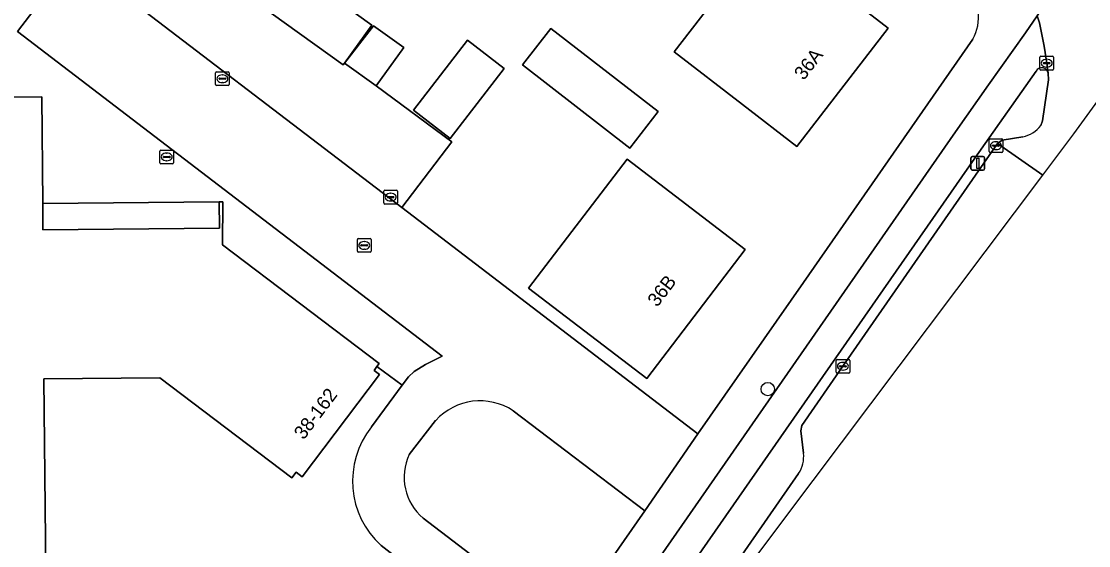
# Model space of a CAD drawing. Extents: x 160157 to 160921, y 381516 to 382045.
# Drawn here: x 160584.1 to 160661.8, y 381588.4 to 381626.6 of the extents above; entities that cross this region are included whole.
import ezdxf

# ---------------------------------------------------------------- set-up
doc = ezdxf.new("R2010")
doc.units = 0
for name, color, linetype in [('IMGEO_Berm_open', 7, 'Continuous'), ('IMGEO_Boom', 7, 'Continuous'), ('IMGEO_Erf', 7, 'Continuous'), ('IMGEO_Fietspad_open', 7, 'Continuous'), ('IMGEO_Groenvoorziening', 7, 'Continuous'), ('IMGEO_Kolk', 7, 'Continuous'), ('IMGEO_Lichtmast', 7, 'Continuous'), ('IMGEO_Pand', 7, 'Continuous'), ('IMGEO_Pand_nummerreeks', 7, 'Continuous'), ('IMGEO_Pand_overbouw', 7, 'Continuous'), ('IMGEO_Parkeervlak_open', 7, 'Continuous'), ('IMGEO_Rijbaan_lokaal_gesloten', 7, 'Continuous'), ('IMGEO_Rijbaan_lokaal_open', 7, 'Continuous'), ('IMGEO_Rioolput', 7, 'Continuous'), ('IMGEO_Voetpad_open', 7, 'Continuous')]:
    doc.layers.add(name, color=color, linetype=linetype)

msp = doc.modelspace()

# ---------------------------------------------------------------- linework, layer by layer
at = {"layer": 'IMGEO_Berm_open'}
for points in [[(160658.001, 381622.958), (160653.548, 381616.624), (160626.609, 381577.958), (160626.346, 381574.092)], [(160658.345, 381619), (160658.483, 381619.337), (160658.911, 381622.32), (160658.889, 381622.807)], [(160643.936, 381601.467), (160655.189, 381617.701), (160655.53, 381617.923), (160657.032, 381618.184)], [(160641.058, 381595.153), (160640.855, 381596.771), (160640.935, 381597.149), (160643.936, 381601.467)], [(160634.753, 381585.096), (160640.703, 381593.658)]]:
    msp.add_lwpolyline(points, dxfattribs=at)
for centre, radius, start, end in [((160658.417, 381622.716), 0.481, 10.94732, 149.75157), ((160656.655, 381620.255), 2.105, 280.31339, 323.40665), ((160638.854, 381594.887), 2.22, 326.39675, 6.88735)]:
    msp.add_arc(centre, radius, start, end, dxfattribs=at)
at = {"layer": 'IMGEO_Boom'}
msp.add_circle((160638.457, 381599.805), 0.489, dxfattribs=at)
at = {"layer": 'IMGEO_Erf'}
for points in [[(160639.436, 381632.103), (160647.232, 381626.081), (160640.576, 381617.464), (160636.619, 381620.52), (160631.637, 381624.368), (160636.053, 381630.085)], [(160604.359, 381630.089), (160609.609, 381626.314), (160607.615, 381623.541), (160607.624, 381623.535), (160609.734, 381626.268), (160611.928, 381624.691), (160609.914, 381621.889), (160615.436, 381617.81), (160611.789, 381613.027), (160633.366, 381596.557), (160641.062, 381607.564), (160653.405, 381625.283)], [(160609.581, 381597.049), (160611.822, 381600.089), (160609.979, 381601.448), (160609.769, 381601.17), (160610.162, 381600.874), (160604.524, 381593.418), (160604.088, 381593.748), (160603.785, 381593.347), (160594.153, 381600.631), (160585.715, 381600.557), (160586.116, 381560.796), (160572.564, 381560.678), (160572.228, 381599.143), (160573.491, 381599.154), (160573.451, 381603.696), (160552.72, 381603.514), (160552.569, 381620.809), (160576.509, 381621.016), (160576.888, 381626.584)], [(160621.462, 381579.722), (160610.286, 381588.409)]]:
    msp.add_lwpolyline(points, dxfattribs=at)
for points in [[(160630.465, 381620.012), (160628.398, 381617.346), (160620.579, 381623.406), (160622.646, 381626.072)], [(160619.261, 381623.147), (160615.325, 381618.052), (160612.65, 381620.118), (160616.585, 381625.214)], [(160628.201, 381616.555), (160636.816, 381609.978), (160629.64, 381600.577), (160621.024, 381607.154)]]:
    msp.add_lwpolyline(points, close=True, dxfattribs=at)
for centre, radius, start, end in [((160650.462, 381626.89), 3.353, 331.3676, 42.3752), ((160614.533, 381593.104), 6.331, 141.46196, 227.86772)]:
    msp.add_arc(centre, radius, start, end, dxfattribs=at)
at = {"layer": 'IMGEO_Fietspad_open'}
for points in [[(160658.889, 381622.807), (160658.778, 381623.539), (160658.598, 381624.784), (160658.246, 381626.478), (160658.078, 381626.982), (160657.224, 381625.75), (160654.545, 381621.952), (160652.131, 381618.546), (160625.5, 381580.252), (160626.609, 381577.958), (160653.548, 381616.624)], [(160653.548, 381616.624), (160658.001, 381622.958)]]:
    msp.add_lwpolyline(points, dxfattribs=at)
msp.add_arc((160658.417, 381622.716), 0.481, 10.94732, 149.75157, dxfattribs=at)
at = {"layer": 'IMGEO_Groenvoorziening'}
for points in [[(160613.342, 381590.405), (160623.64, 381582.543), (160629.491, 381590.946), (160619.908, 381598.227)], [(160614.258, 381597.522), (160612.335, 381595.05)]]:
    msp.add_lwpolyline(points, dxfattribs=at)
for centre, radius, start, end in [((160617.495, 381594.576), 4.376, 56.5318, 137.69327), ((160615.874, 381593.386), 3.911, 154.81537, 229.64862)]:
    msp.add_arc(centre, radius, start, end, dxfattribs=at)
at = {"layer": 'IMGEO_Kolk'}
for p, q in [((160658.353, 381624.039), (160659.205, 381624.039)), ((160658.278, 381623.113), (160658.278, 381623.965)), ((160658.537, 381623.533), (160658.537, 381623.545)), ((160658.975, 381623.496), (160658.577, 381623.496)), ((160658.58, 381623.582), (160658.978, 381623.582)), ((160658.789, 381623.259), (160658.764, 381623.259)), ((160658.766, 381623.819), (160658.791, 381623.819)), ((160659.021, 381623.545), (160659.021, 381623.533)), ((160659.279, 381623.965), (160659.279, 381623.113)), ((160598.215, 381621.98), (160598.215, 381622.832)), ((160598.29, 381622.906), (160599.142, 381622.906)), ((160598.703, 381622.686), (160598.728, 381622.686)), ((160599.216, 381622.832), (160599.216, 381621.98)), ((160659.205, 381623.039), (160658.353, 381623.039)), ((160599.142, 381621.906), (160598.29, 381621.906)), ((160598.474, 381622.4), (160598.474, 381622.412)), ((160598.912, 381622.363), (160598.514, 381622.363)), ((160598.517, 381622.449), (160598.915, 381622.449)), ((160598.726, 381622.126), (160598.701, 381622.126)), ((160598.958, 381622.412), (160598.958, 381622.4)), ((160654.582, 381617.106), (160654.582, 381617.958)), ((160654.657, 381618.032), (160655.509, 381618.032)), ((160655.07, 381617.812), (160655.095, 381617.812)), ((160655.583, 381617.958), (160655.583, 381617.106)), ((160594.161, 381616.286), (160594.161, 381617.138)), ((160594.236, 381617.212), (160595.088, 381617.212)), ((160595.162, 381617.138), (160595.162, 381616.286)), ((160655.509, 381617.032), (160654.657, 381617.032)), ((160654.841, 381617.526), (160654.841, 381617.538)), ((160655.279, 381617.489), (160654.881, 381617.489)), ((160654.884, 381617.575), (160655.282, 381617.575)), ((160655.093, 381617.252), (160655.068, 381617.252)), ((160655.325, 381617.538), (160655.325, 381617.526)), ((160594.42, 381616.706), (160594.42, 381616.718)), ((160594.858, 381616.669), (160594.46, 381616.669)), ((160594.463, 381616.755), (160594.861, 381616.755)), ((160594.672, 381616.432), (160594.647, 381616.432)), ((160594.649, 381616.992), (160594.674, 381616.992)), ((160594.904, 381616.718), (160594.904, 381616.706)), ((160595.088, 381616.212), (160594.236, 381616.212)), ((160610.479, 381613.358), (160610.479, 381614.21)), ((160610.554, 381614.284), (160611.406, 381614.284)), ((160610.967, 381614.064), (160610.992, 381614.064)), ((160611.48, 381614.21), (160611.48, 381613.358)), ((160611.406, 381613.284), (160610.554, 381613.284)), ((160610.738, 381613.778), (160610.738, 381613.79)), ((160611.176, 381613.741), (160610.778, 381613.741)), ((160610.781, 381613.827), (160611.179, 381613.827)), ((160610.99, 381613.504), (160610.965, 381613.504)), ((160611.222, 381613.79), (160611.222, 381613.778)), ((160643.434, 381601.043), (160643.434, 381601.895)), ((160643.509, 381601.969), (160644.361, 381601.969)), ((160643.693, 381601.463), (160643.693, 381601.475)), ((160643.736, 381601.512), (160644.134, 381601.512)), ((160643.922, 381601.749), (160643.947, 381601.749)), ((160644.177, 381601.475), (160644.177, 381601.463)), ((160644.435, 381601.895), (160644.435, 381601.043)), ((160644.361, 381600.969), (160643.509, 381600.969)), ((160644.131, 381601.426), (160643.733, 381601.426)), ((160643.945, 381601.189), (160643.92, 381601.189))]:
    msp.add_line(p, q, dxfattribs=at)
for points in [[(160658.353, 381624.039), (160659.205, 381624.039)], [(160658.278, 381623.113), (160658.278, 381623.965)], [(160659.279, 381623.965), (160659.279, 381623.113)], [(160598.215, 381621.98), (160598.215, 381622.832)], [(160598.29, 381622.906), (160599.142, 381622.906)], [(160599.216, 381622.832), (160599.216, 381621.98)], [(160659.205, 381623.039), (160658.353, 381623.039)], [(160599.142, 381621.906), (160598.29, 381621.906)], [(160654.582, 381617.106), (160654.582, 381617.958)], [(160654.657, 381618.032), (160655.509, 381618.032)], [(160655.583, 381617.958), (160655.583, 381617.106)], [(160594.161, 381616.286), (160594.161, 381617.138)], [(160594.236, 381617.212), (160595.088, 381617.212)], [(160595.162, 381617.138), (160595.162, 381616.286)], [(160655.509, 381617.032), (160654.657, 381617.032)], [(160595.088, 381616.212), (160594.236, 381616.212)], [(160610.479, 381613.358), (160610.479, 381614.21)], [(160610.554, 381614.284), (160611.406, 381614.284)], [(160611.48, 381614.21), (160611.48, 381613.358)], [(160611.406, 381613.284), (160610.554, 381613.284)], [(160643.434, 381601.043), (160643.434, 381601.895)], [(160643.509, 381601.969), (160644.361, 381601.969)], [(160644.435, 381601.895), (160644.435, 381601.043)], [(160644.361, 381600.969), (160643.509, 381600.969)]]:
    msp.add_lwpolyline(points, dxfattribs=at)
for centre, radius, start, end in [((160658.355, 381623.963), 0.0765, 91.55205, 178.44795), ((160658.355, 381623.963), 0.0765, 91.55205, 178.44795), ((160659.203, 381623.963), 0.0765, 1.55205, 88.44795), ((160659.203, 381623.963), 0.0765, 1.55205, 88.44795), ((160658.577, 381623.542), 0.0403, 85.87752, 175.75265), ((160658.574, 381623.532), 0.0366, 178.93798, 274.71019), ((160658.978, 381623.539), 0.043, 264.86636, 352.45326), ((160658.982, 381623.544), 0.0386, 1.73085, 96.63898), ((160598.292, 381622.83), 0.0765, 91.55205, 178.44795), ((160598.292, 381622.83), 0.0765, 91.55205, 178.44795), ((160599.14, 381622.83), 0.0765, 1.55205, 88.44795), ((160599.14, 381622.83), 0.0765, 1.55205, 88.44795), ((160658.355, 381623.115), 0.0765, 181.55205, 268.44795), ((160658.355, 381623.115), 0.0765, 181.55205, 268.44795), ((160659.203, 381623.115), 0.0765, 271.55205, 358.44795), ((160659.203, 381623.115), 0.0765, 271.55205, 358.44795), ((160598.292, 381621.982), 0.0765, 181.55205, 268.44795), ((160598.292, 381621.982), 0.0765, 181.55205, 268.44795), ((160598.514, 381622.409), 0.0403, 85.87752, 175.75265), ((160598.511, 381622.399), 0.0366, 178.93798, 274.71019), ((160598.915, 381622.406), 0.043, 264.86636, 352.45326), ((160598.919, 381622.411), 0.0386, 1.73085, 96.63898), ((160599.14, 381621.982), 0.0765, 271.55205, 358.44795), ((160599.14, 381621.982), 0.0765, 271.55205, 358.44795), ((160654.659, 381617.956), 0.0765, 91.55205, 178.44795), ((160654.659, 381617.956), 0.0765, 91.55205, 178.44795), ((160655.507, 381617.956), 0.0765, 1.55205, 88.44795), ((160655.507, 381617.956), 0.0765, 1.55205, 88.44795), ((160594.238, 381617.136), 0.0765, 91.55205, 178.44795), ((160594.238, 381617.136), 0.0765, 91.55205, 178.44795), ((160595.086, 381617.136), 0.0765, 1.55205, 88.44795), ((160595.086, 381617.136), 0.0765, 1.55205, 88.44795), ((160654.659, 381617.108), 0.0765, 181.55205, 268.44795), ((160654.659, 381617.108), 0.0765, 181.55205, 268.44795), ((160654.881, 381617.535), 0.0403, 85.87752, 175.75265), ((160654.878, 381617.525), 0.0366, 178.93798, 274.71019), ((160655.282, 381617.532), 0.043, 264.86636, 352.45326), ((160655.286, 381617.537), 0.0386, 1.73085, 96.63898), ((160655.507, 381617.108), 0.0765, 271.55205, 358.44795), ((160655.507, 381617.108), 0.0765, 271.55205, 358.44795), ((160594.238, 381616.288), 0.0765, 181.55205, 268.44795), ((160594.238, 381616.288), 0.0765, 181.55205, 268.44795), ((160594.46, 381616.715), 0.0403, 85.87752, 175.75265), ((160594.457, 381616.705), 0.0366, 178.93798, 274.71019), ((160594.861, 381616.712), 0.043, 264.86636, 352.45326), ((160594.865, 381616.717), 0.0386, 1.73085, 96.63898), ((160595.086, 381616.288), 0.0765, 271.55205, 358.44795), ((160595.086, 381616.288), 0.0765, 271.55205, 358.44795), ((160610.556, 381614.208), 0.0765, 91.55205, 178.44795), ((160610.556, 381614.208), 0.0765, 91.55205, 178.44795), ((160611.404, 381614.208), 0.0765, 1.55205, 88.44795), ((160611.404, 381614.208), 0.0765, 1.55205, 88.44795), ((160610.556, 381613.36), 0.0765, 181.55205, 268.44795), ((160610.556, 381613.36), 0.0765, 181.55205, 268.44795), ((160610.778, 381613.787), 0.0403, 85.87752, 175.75265), ((160610.775, 381613.777), 0.0366, 178.93798, 274.71019), ((160611.179, 381613.784), 0.043, 264.86636, 352.45326), ((160611.183, 381613.789), 0.0386, 1.73085, 96.63898), ((160611.404, 381613.36), 0.0765, 271.55205, 358.44795), ((160611.404, 381613.36), 0.0765, 271.55205, 358.44795), ((160643.511, 381601.893), 0.0765, 91.55205, 178.44795), ((160643.511, 381601.893), 0.0765, 91.55205, 178.44795), ((160643.733, 381601.472), 0.0403, 85.87752, 175.75265), ((160644.138, 381601.474), 0.0386, 1.73085, 96.63898), ((160644.359, 381601.893), 0.0765, 1.55205, 88.44795), ((160644.359, 381601.893), 0.0765, 1.55205, 88.44795), ((160643.511, 381601.045), 0.0765, 181.55205, 268.44795), ((160643.511, 381601.045), 0.0765, 181.55205, 268.44795), ((160643.73, 381601.462), 0.0366, 178.93798, 274.71019), ((160644.134, 381601.469), 0.043, 264.86636, 352.45326), ((160644.359, 381601.045), 0.0765, 271.55205, 358.44795), ((160644.359, 381601.045), 0.0765, 271.55205, 358.44795)]:
    msp.add_arc(centre, radius, start, end, dxfattribs=at)
for centre, major_axis, ratio, start_param, end_param in [((160658.765, 381623.539), (-0.387, 0.002), 0.722429, 4.712389, 7.853982), ((160658.79, 381623.539), (-0.39, 0.002), 0.717154, 1.570796, 4.712389), ((160598.702, 381622.406), (-0.387, 0.002), 0.722429, 4.712389, 7.853982), ((160598.727, 381622.406), (-0.39, 0.002), 0.717154, 1.570796, 4.712389), ((160655.069, 381617.532), (-0.387, 0.002), 0.722429, 4.712389, 7.853982), ((160655.094, 381617.532), (-0.39, 0.002), 0.717154, 1.570796, 4.712389), ((160594.648, 381616.712), (-0.387, 0.002), 0.722429, 4.712389, 7.853982), ((160594.673, 381616.712), (-0.39, 0.002), 0.717154, 1.570796, 4.712389), ((160610.966, 381613.784), (-0.387, 0.002), 0.722429, 4.712389, 7.853982), ((160610.991, 381613.784), (-0.39, 0.002), 0.717154, 1.570796, 4.712389), ((160643.921, 381601.469), (-0.387, 0.002), 0.722429, 4.712389, 7.853982), ((160643.946, 381601.469), (-0.39, 0.002), 0.717154, 1.570796, 4.712389)]:
    msp.add_ellipse(centre, major_axis=major_axis, ratio=ratio, start_param=start_param, end_param=end_param, dxfattribs=at)
at = {"layer": 'IMGEO_Lichtmast'}
for p, q in [((160653.258, 381615.84), (160653.258, 381616.64)), ((160653.258, 381616.64), (160653.258, 381615.84)), ((160653.358, 381616.74), (160654.148, 381616.74)), ((160654.148, 381616.74), (160653.358, 381616.74)), ((160654.248, 381616.64), (160654.248, 381615.84)), ((160654.248, 381615.84), (160654.248, 381616.64)), ((160654.148, 381615.74), (160653.358, 381615.74)), ((160653.358, 381615.74), (160654.148, 381615.74))]:
    msp.add_line(p, q, dxfattribs=at)
msp.add_lwpolyline([(160653.678, 381616.615), (160653.828, 381616.615), (160653.828, 381615.865), (160653.678, 381615.865), (160653.678, 381616.615)], dxfattribs=at)
for centre, start, end in [((160653.358, 381616.64), 90, 180), ((160653.358, 381616.64), 90, 180), ((160654.148, 381616.64), 0, 90), ((160654.148, 381616.64), 360, 90), ((160653.358, 381615.84), 180, 270), ((160653.358, 381615.84), 180, 270), ((160654.148, 381615.84), 270, 0), ((160654.148, 381615.84), 270, 0)]:
    msp.add_arc(centre, 0.1, start, end, dxfattribs=at)
at = {"layer": 'IMGEO_Pand'}
for points in [[(160636.053, 381630.085), (160631.637, 381624.368), (160636.619, 381620.52), (160640.576, 381617.464), (160647.232, 381626.081), (160639.436, 381632.103), (160637.196, 381629.202)], [(160609.609, 381626.314), (160604.359, 381630.089), (160602.357, 381627.305), (160602.276, 381627.192), (160607.526, 381623.417), (160607.615, 381623.541)], [(160607.624, 381623.535), (160609.914, 381621.889), (160611.928, 381624.691), (160609.734, 381626.268)], [(160628.398, 381617.346), (160630.465, 381620.012), (160622.646, 381626.072), (160620.579, 381623.406)], [(160615.325, 381618.052), (160619.261, 381623.147), (160616.585, 381625.214), (160612.65, 381620.118)], [(160598.72, 381610.313), (160598.747, 381613.437), (160598.485, 381613.435), (160598.502, 381611.516), (160585.646, 381611.404), (160585.629, 381613.324), (160585.561, 381621.094), (160576.509, 381621.016), (160552.569, 381620.809), (160552.72, 381603.514), (160573.451, 381603.696), (160573.491, 381599.154), (160572.228, 381599.143), (160572.564, 381560.678), (160586.116, 381560.796), (160585.715, 381600.557), (160594.153, 381600.631), (160603.785, 381593.347), (160604.088, 381593.748), (160604.524, 381593.418), (160610.162, 381600.874), (160609.769, 381601.17), (160609.979, 381601.448), (160610.148, 381601.671)], [(160629.64, 381600.577), (160636.816, 381609.978), (160628.201, 381616.555), (160621.024, 381607.154)]]:
    msp.add_lwpolyline(points, close=True, dxfattribs=at)
at = {"layer": 'IMGEO_Pand_overbouw'}
msp.add_lwpolyline([(160598.485, 381613.435), (160585.629, 381613.324), (160585.646, 381611.404), (160598.502, 381611.516)], close=True, dxfattribs=at)
at = {"layer": 'IMGEO_Parkeervlak_open'}
msp.add_lwpolyline([(160576.888, 381626.584), (160576.509, 381621.016), (160585.561, 381621.094), (160585.629, 381613.324), (160598.485, 381613.435), (160598.747, 381613.437), (160598.72, 381610.313), (160610.148, 381601.671), (160609.979, 381601.448), (160611.822, 381600.089), (160612.269, 381600.706), (160612.703, 381601.092), (160613.524, 381601.59), (160614.738, 381602.216), (160583.784, 381625.843), (160587.913, 381631.252), (160611.789, 381613.027), (160615.436, 381617.81), (160609.914, 381621.889), (160607.624, 381623.535), (160607.615, 381623.541), (160607.526, 381623.417), (160602.276, 381627.192)], dxfattribs=at)
at = {"layer": 'IMGEO_Rijbaan_lokaal_gesloten'}
for points in [[(160566.715, 381534.768), (160585.565, 381539.154), (160616.012, 381558.879), (160641.773, 381593.142), (160658.503, 381615.393), (160655.189, 381617.701), (160643.936, 381601.467), (160640.935, 381597.149), (160640.855, 381596.771), (160641.058, 381595.153)], [(160640.703, 381593.658), (160634.753, 381585.096)]]:
    msp.add_lwpolyline(points, dxfattribs=at)
msp.add_arc((160638.854, 381594.887), 2.22, 326.39675, 6.88735, dxfattribs=at)
at = {"layer": 'IMGEO_Rijbaan_lokaal_open'}
for points in [[(160663.242, 381634.43), (160658.078, 381626.982), (160658.246, 381626.478), (160658.598, 381624.784), (160658.778, 381623.539), (160658.889, 381622.807), (160658.911, 381622.32), (160658.483, 381619.337), (160658.345, 381619)], [(160611.789, 381613.027), (160587.913, 381631.252), (160583.784, 381625.843), (160614.738, 381602.216), (160613.524, 381601.59), (160612.703, 381601.092), (160612.269, 381600.706), (160611.822, 381600.089), (160609.581, 381597.049)], [(160657.032, 381618.184), (160655.53, 381617.923), (160655.189, 381617.701), (160658.503, 381615.393), (160660.767, 381618.405), (160666.707, 381626.583), (160669.597, 381624.241)], [(160619.908, 381598.227), (160629.491, 381590.946), (160633.366, 381596.557), (160611.789, 381613.027)], [(160612.335, 381595.05), (160614.258, 381597.522)], [(160610.286, 381588.409), (160621.462, 381579.722), (160623.64, 381582.543), (160613.342, 381590.405)]]:
    msp.add_lwpolyline(points, dxfattribs=at)
for centre, radius, start, end in [((160656.655, 381620.255), 2.105, 280.31339, 323.40665), ((160617.495, 381594.576), 4.376, 56.5318, 137.69327), ((160614.533, 381593.104), 6.331, 141.46196, 227.86772), ((160615.874, 381593.386), 3.911, 154.81537, 229.64862)]:
    msp.add_arc(centre, radius, start, end, dxfattribs=at)
at = {"layer": 'IMGEO_Rioolput'}
for p, q in [((160608.551, 381609.844), (160608.551, 381610.696)), ((160608.626, 381610.77), (160609.478, 381610.77)), ((160608.81, 381610.264), (160608.81, 381610.276)), ((160609.248, 381610.227), (160608.85, 381610.227)), ((160608.853, 381610.313), (160609.251, 381610.313)), ((160609.039, 381610.55), (160609.064, 381610.55)), ((160609.294, 381610.276), (160609.294, 381610.264)), ((160609.552, 381610.696), (160609.552, 381609.844)), ((160609.478, 381609.77), (160608.626, 381609.77)), ((160609.062, 381609.99), (160609.037, 381609.99))]:
    msp.add_line(p, q, dxfattribs=at)
for points in [[(160608.551, 381609.844), (160608.551, 381610.696)], [(160608.626, 381610.77), (160609.478, 381610.77)], [(160609.552, 381610.696), (160609.552, 381609.844)], [(160609.478, 381609.77), (160608.626, 381609.77)]]:
    msp.add_lwpolyline(points, dxfattribs=at)
for centre, radius, start, end in [((160608.628, 381610.694), 0.0765, 91.55205, 178.44795), ((160608.628, 381610.694), 0.0765, 91.55205, 178.44795), ((160608.85, 381610.273), 0.0403, 85.87752, 175.75265), ((160608.847, 381610.263), 0.0366, 178.93798, 274.71019), ((160609.251, 381610.27), 0.043, 264.86636, 352.45326), ((160609.255, 381610.275), 0.0386, 1.73085, 96.63898), ((160609.476, 381610.694), 0.0765, 1.55205, 88.44795), ((160609.476, 381610.694), 0.0765, 1.55205, 88.44795), ((160608.628, 381609.846), 0.0765, 181.55205, 268.44795), ((160608.628, 381609.846), 0.0765, 181.55205, 268.44795), ((160609.476, 381609.846), 0.0765, 271.55205, 358.44795), ((160609.476, 381609.846), 0.0765, 271.55205, 358.44795)]:
    msp.add_arc(centre, radius, start, end, dxfattribs=at)
for centre, major_axis, ratio, start_param, end_param in [((160609.038, 381610.27), (-0.387, 0.002), 0.722429, 4.712389, 7.853982), ((160609.063, 381610.27), (-0.39, 0.002), 0.717154, 1.570796, 4.712389)]:
    msp.add_ellipse(centre, major_axis=major_axis, ratio=ratio, start_param=start_param, end_param=end_param, dxfattribs=at)
at = {"layer": 'IMGEO_Voetpad_open'}
msp.add_lwpolyline([(160653.405, 381625.283), (160641.062, 381607.564), (160633.366, 381596.557), (160629.491, 381590.946), (160623.64, 381582.543), (160625.5, 381580.252), (160652.131, 381618.546), (160654.545, 381621.952), (160657.224, 381625.75), (160658.078, 381626.982), (160663.242, 381634.43)], dxfattribs=at)
msp.add_lwpolyline([(160585.629, 381613.324), (160585.646, 381611.404), (160598.502, 381611.516), (160598.485, 381613.435)], close=True, dxfattribs=at)
msp.add_arc((160650.462, 381626.89), 3.353, 331.3676, 42.3752, dxfattribs=at)

# ---------------------------------------------------------------- texts
at = {"layer": 'IMGEO_Pand_nummerreeks'}
for s, rotation, p in [('36A', 52.31655, (160641.081, 381622.239)), ('36B', 52.64467, (160630.402, 381605.728)), ('38-162', 52.90692, (160604.644, 381596.063))]:
    msp.add_text(s, height=1, rotation=rotation, dxfattribs=at).set_placement(p)

doc.saveas('drawing.dxf')
